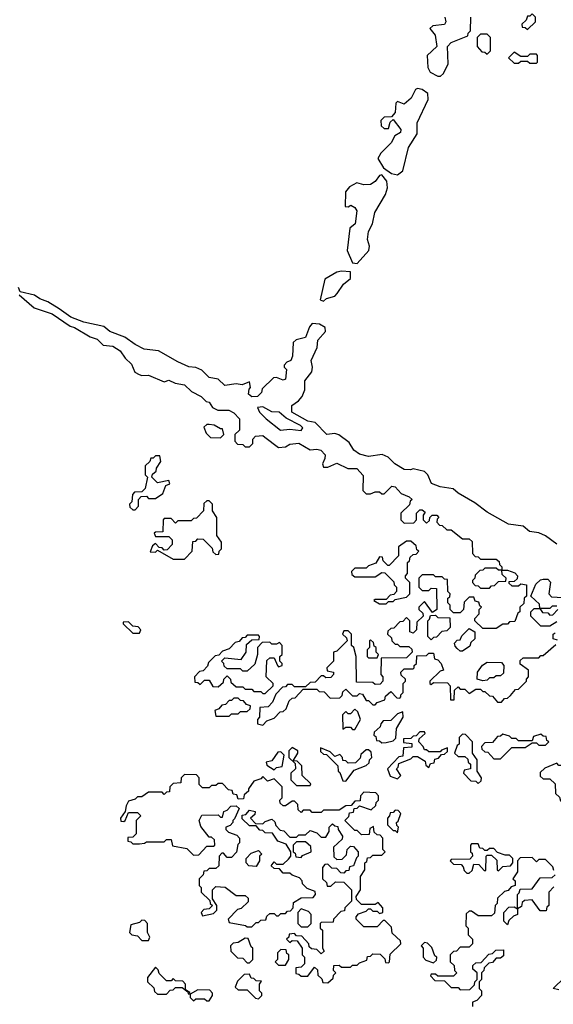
# Model space of a CAD drawing. Extents: x 2769579 to 2883812, y 684207 to 828660.
# Tile 297 of 505: x 2813340 to 2815720, y 765415 to 769804. Entities that reach past the tile are written whole.
import ezdxf

# ---------------------------------------------------------------- set-up
doc = ezdxf.new("R2010")
doc.units = 0

msp = doc.modelspace()

# ---------------------------------------------------------------- linework, layer by layer
at = {"layer": '0CON02XD'}
for points in [[(2815236.2, 769816.2), (2815240, 769795), (2815235, 769783.3), (2815183, 769777), (2815170, 769765), (2815192.5, 769735), (2815200, 769685), (2815157.5, 769645), (2815160.7, 769590.7), (2815170.7, 769570.7), (2815205, 769552.5), (2815217, 769553), (2815230, 769565), (2815251.7, 769608.3), (2815247.5, 769685), (2815265, 769702.5), (2815338.3, 769731.7), (2815340, 769745), (2815350, 769755), (2815352.5, 769815)], [(2815605, 769760), (2815640, 769795), (2815640, 769815), (2815625, 769830), (2815615, 769820), (2815605, 769820), (2815598.3, 769801.7), (2815580, 769785), (2815581.7, 769771.7), (2815595, 769770), (2815605, 769760)], [(2815425, 769650), (2815440, 769665), (2815440, 769725), (2815425, 769740), (2815395, 769740), (2815380, 769725), (2815380, 769685), (2815401.7, 769661.7), (2815415, 769660), (2815425, 769650)], [(2815645, 769610), (2815650, 769615), (2815650, 769645), (2815645, 769650), (2815615, 769650), (2815605, 769640), (2815575, 769640), (2815545, 769660), (2815520, 769635), (2815545, 769610), (2815565, 769610), (2815575, 769620), (2815605, 769620), (2815615, 769610), (2815645, 769610)], [(2815025, 769112.5), (2815048.8, 769131.2), (2815073.8, 769235), (2815112.5, 769295), (2815113.3, 769345), (2815161.7, 769448.3), (2815160, 769475), (2815135, 769492.5), (2815115, 769497.5), (2815105, 769492.5), (2815085.8, 769454.2), (2815055, 769427.5), (2815025, 769440), (2815018.3, 769431.7), (2815015, 769390), (2814998.3, 769371.7), (2814965, 769370), (2814950, 769355), (2814951.7, 769331.7), (2814965, 769320), (2814985, 769320), (2814993, 769347), (2815005, 769360), (2815040, 769315), (2815038.3, 769301.7), (2815013, 769287), (2814996.7, 769255), (2814950.7, 769209.3), (2814937.5, 769185), (2814963.3, 769143.3), (2814998.3, 769118.3), (2815025, 769112.5)], [(2814845, 768717.5), (2814897.5, 768775), (2814900, 768795), (2814891.2, 768825), (2814895, 768860), (2814913.8, 768895), (2814923.8, 768945), (2814971.2, 769025), (2814980, 769055), (2814977.5, 769085), (2814955, 769112.5), (2814945, 769110), (2814925, 769082.5), (2814905, 769070), (2814875, 769067.5), (2814843.6, 769076.4), (2814810.7, 769059.3), (2814793.6, 769036.4), (2814791.7, 768971.7), (2814805, 768970), (2814817, 768977), (2814835, 768967.5), (2814843, 768953), (2814836.7, 768895), (2814812.5, 768875), (2814800, 768775), (2814825, 768720), (2814845, 768717.5)], [(2814695, 768550), (2814708.3, 768561.7), (2814745, 768572.5), (2814756.4, 768583.6), (2814784.1, 768625.9), (2814815, 768650), (2814815, 768680), (2814775, 768683.3), (2814755, 768678.8), (2814701.7, 768648.3), (2814680, 768555), (2814695, 768550)], [(2815735, 767466.7), (2815685, 767503.3), (2815655, 767517.5), (2815613.3, 767523.3), (2815585, 767546.7), (2815520, 767555), (2815425, 767608.8), (2815370.7, 767650.7), (2815295, 767693.3), (2815273.6, 767713.6), (2815215, 767721.2), (2815176.4, 767736.4), (2815160, 767775), (2815145, 767790), (2815095, 767802.5), (2815083, 767797), (2815055, 767798.8), (2815012.5, 767825), (2814983.6, 767853.6), (2814956.4, 767866.4), (2814895, 767857.1), (2814855, 767867.1), (2814830, 767885), (2814810, 767920), (2814764.1, 767954.1), (2814745, 767960), (2814710, 767955), (2814658.3, 768008.3), (2814625, 768014.2), (2814553.3, 768055), (2814554, 768085), (2814583.3, 768105), (2814600, 768125), (2814612.5, 768155), (2814612.5, 768195), (2814642.5, 768235), (2814646.7, 768255), (2814640, 768285), (2814666.4, 768343.6), (2814670, 768375), (2814703.3, 768415), (2814702.5, 768432.5), (2814677, 768447), (2814645, 768450), (2814632.5, 768435), (2814615, 768387.5), (2814573, 768377), (2814560, 768365), (2814557.5, 768305), (2814550, 768285), (2814531.7, 768278.3), (2814520, 768265), (2814520, 768255), (2814530, 768245), (2814525, 768202.5), (2814515, 768197.5), (2814485, 768210), (2814471.7, 768208.3), (2814421.7, 768158.3), (2814418.3, 768141.7), (2814400, 768125), (2814375, 768123.3), (2814360, 768135), (2814363, 768157), (2814370, 768165), (2814365, 768190), (2814333, 768177), (2814305, 768181.2), (2814255, 768174.2), (2814225, 768201.2), (2814185, 768208.8), (2814152.3, 768242.3), (2814125, 768253.8), (2814095, 768256.2), (2814045, 768278.8), (2813958.8, 768328.8), (2813895, 768336), (2813855, 768356), (2813809.7, 768389.7), (2813742.5, 768415), (2813715, 768436.7), (2813625.9, 768455.9), (2813568.3, 768478.3), (2813516.1, 768516.1), (2813465, 768546.7), (2813429.3, 768559.3), (2813406.7, 768576.7), (2813341.7, 768591.7), (2813335, 768610)], [(2813338.3, 768578.3), (2813405, 768520), (2813485, 768493.3), (2813565, 768437.5), (2813585, 768432.5), (2813655, 768390), (2813685, 768380), (2813713, 768353), (2813755, 768348.8), (2813788.3, 768328.3), (2813810, 768295), (2813838.3, 768268.3), (2813853.6, 768233.6), (2813873, 768223), (2813885, 768217.5), (2813915, 768220), (2813985, 768190), (2814005, 768197.5), (2814033.6, 768183.6), (2814075, 768176.7), (2814107, 768147), (2814150, 768125), (2814171.7, 768101.7), (2814185, 768100), (2814200, 768075), (2814223.6, 768063.6), (2814273, 768063), (2814295, 768052.5), (2814320, 768025), (2814320, 767975), (2814300, 767955), (2814300, 767925), (2814311.7, 767911.7), (2814335, 767910), (2814345, 767900), (2814365, 767900), (2814380, 767915), (2814380, 767935), (2814391.7, 767948.3), (2814425, 767950), (2814433, 767943), (2814495, 767897.5), (2814525, 767900), (2814545, 767912.5), (2814585, 767916.7), (2814635, 767886.7), (2814665, 767890), (2814682.5, 767885), (2814702.5, 767865), (2814701.7, 767848.3), (2814690, 767825), (2814695, 767810), (2814715, 767810), (2814755, 767826.7), (2814803, 767803), (2814843.6, 767803.6), (2814871.7, 767771.7), (2814870, 767705), (2814885, 767690), (2814905, 767690), (2814925, 767700), (2814945, 767700), (2814955, 767690), (2814965, 767690), (2815000, 767725), (2815015, 767722.5), (2815041.7, 767691.7), (2815077, 767677), (2815090, 767665), (2815081.7, 767658.3), (2815078.3, 767641.7), (2815040, 767605), (2815040, 767575), (2815055, 767560), (2815098.3, 767561.7), (2815110, 767575), (2815110, 767605), (2815125, 767620), (2815135, 767620), (2815148.3, 767608.3), (2815140, 767595), (2815140, 767575), (2815155, 767560), (2815168.3, 767571.7), (2815170, 767585), (2815180, 767595), (2815200, 767595), (2815210, 767585), (2815201.7, 767578.3), (2815200, 767565), (2815211.7, 767551.7), (2815225, 767550), (2815245, 767530), (2815265, 767530), (2815315, 767490), (2815345, 767490), (2815358.3, 767478.3), (2815360, 767425), (2815371.7, 767411.7), (2815385, 767410), (2815395, 767400), (2815465, 767400), (2815478.3, 767388.3), (2815480, 767375), (2815490, 767365), (2815490, 767350), (2815475, 767350), (2815465, 767360), (2815415, 767360), (2815405, 767350), (2815391.7, 767348.3), (2815371.7, 767328.3), (2815370, 767315), (2815360, 767305), (2815360, 767295), (2815371.7, 767281.7), (2815385, 767280), (2815395, 767270), (2815435, 767270), (2815445, 767280), (2815458.3, 767281.7), (2815475, 767300), (2815508.3, 767301.7), (2815510, 767315), (2815491.7, 767331.7), (2815490, 767350), (2815515, 767350), (2815548.3, 767338.3), (2815560, 767325), (2815558.3, 767311.7), (2815545, 767300), (2815521.7, 767298.3), (2815521.7, 767291.7), (2815535, 767280), (2815565, 767280), (2815575, 767290), (2815600, 767285), (2815600, 767235), (2815590, 767225), (2815588.3, 767201.7), (2815570, 767185), (2815570, 767165), (2815561.7, 767158.3), (2815548.3, 767121.7), (2815525, 767120), (2815515, 767110), (2815495, 767110), (2815465, 767090), (2815405, 767090), (2815370, 767125), (2815370, 767135), (2815390, 767155), (2815390, 767175), (2815400, 767185), (2815391.7, 767191.7), (2815388.3, 767208.3), (2815371.7, 767211.7), (2815365, 767230), (2815345, 767230), (2815321.7, 767208.3), (2815320, 767175), (2815305, 767160)], [(2814595, 767972.5), (2814602.5, 767985), (2814592.5, 767995), (2814527.9, 768027.9), (2814497.5, 768055), (2814465, 768055.8), (2814425, 768078.8), (2814400, 768075), (2814410, 768055), (2814440, 768025), (2814503.9, 767973.9), (2814545, 767978.8), (2814595, 767972.5)], [(2814235, 767940), (2814250, 767955), (2814245, 767980), (2814235, 767980), (2814207, 767997), (2814185, 768000), (2814175, 768000), (2814161.7, 767988.3), (2814171.7, 767961.7), (2814191.7, 767941.7), (2814235, 767940)], [(2813855, 767620), (2813870, 767635), (2813870, 767665), (2813881.7, 767678.3), (2813905, 767680), (2813915, 767670), (2813945, 767670), (2813978.3, 767691.7), (2813991.7, 767728.3), (2814010, 767735), (2814005, 767750), (2813955, 767740), (2813930, 767765), (2813931.7, 767778.3), (2813948.3, 767791.7), (2813950, 767805), (2813970, 767835), (2813965, 767860), (2813945, 767860), (2813935, 767850), (2813925, 767850), (2813920, 767835), (2813900, 767815), (2813900, 767775), (2813910, 767765), (2813900, 767715), (2813885, 767700), (2813851.7, 767698.3), (2813843, 767687), (2813840, 767655), (2813830, 767645), (2813831.7, 767631.7), (2813845, 767620), (2813855, 767620)], [(2814075, 767400), (2814110, 767435), (2814111.7, 767478.3), (2814125, 767480), (2814135, 767490), (2814158.3, 767488.3), (2814198.3, 767448.3), (2814201.7, 767431.7), (2814215, 767420), (2814228.3, 767421.7), (2814230, 767435), (2814240, 767445), (2814240, 767475), (2814220, 767505), (2814220, 767585), (2814200, 767615), (2814200, 767645), (2814185, 767660), (2814175, 767660), (2814161.7, 767648.3), (2814160, 767615), (2814128.3, 767581.7), (2814115, 767580), (2814105, 767570), (2814045, 767570), (2814035, 767560), (2814015, 767580), (2813985, 767580), (2813980, 767575), (2813978.3, 767521.7), (2813945, 767520), (2813940, 767515), (2813945, 767500), (2814005, 767500), (2814020, 767485), (2814020, 767465), (2813998.3, 767441.7), (2813985, 767440), (2813975, 767450), (2813961.7, 767451.7), (2813945, 767470), (2813931.7, 767458.3), (2813921.7, 767431.7), (2813945, 767430), (2813955, 767440), (2814025, 767400), (2814075, 767400)], [(2814975, 767200), (2814985, 767210), (2815005, 767210), (2815015, 767220), (2815065, 767230), (2815080, 767245), (2815080, 767295), (2815060, 767315), (2815060, 767325), (2815070, 767335), (2815070, 767385), (2815078.3, 767391.7), (2815081.7, 767408.3), (2815095, 767420), (2815108.3, 767421.7), (2815120, 767435), (2815111.7, 767441.7), (2815108.3, 767458.3), (2815085, 767480), (2815065, 767480), (2815030, 767455), (2815030, 767415), (2814988.3, 767371.7), (2814981.7, 767371.7), (2814961.7, 767391.7), (2814958.3, 767408.3), (2814945, 767410), (2814928.3, 767381.7), (2814895, 767370), (2814885, 767360), (2814835, 767360), (2814820, 767345), (2814821.7, 767331.7), (2814835, 767320), (2814925, 767320), (2814955, 767340), (2814968.3, 767338.3), (2815008.3, 767298.3), (2815010, 767285), (2815020, 767275), (2815020, 767255), (2815008.3, 767241.7), (2814991.7, 767238.3), (2814975, 767220), (2814925, 767220), (2814920, 767215), (2814945, 767200), (2814975, 767200)], [(2815305, 767160), (2815275, 767160), (2815260, 767175), (2815260, 767195), (2815250, 767205), (2815250, 767225), (2815258.3, 767231.7), (2815260, 767245), (2815250, 767255), (2815248.3, 767308.3), (2815235, 767310), (2815225, 767320), (2815195, 767320), (2815185, 767330), (2815135, 767330), (2815120, 767315), (2815120, 767275), (2815135, 767260), (2815165, 767260), (2815175, 767270), (2815198.3, 767268.3), (2815200, 767175), (2815181.7, 767161.7), (2815145, 767210), (2815120, 767185), (2815120, 767175), (2815138.3, 767158.3), (2815140, 767145), (2815111.7, 767118.3), (2815110, 767085), (2815095, 767070), (2815080, 767075), (2815080, 767125), (2815065, 767140), (2815048.3, 767121.7), (2815035, 767120), (2815008.3, 767091.7), (2814995, 767090), (2814981.7, 767078.3), (2814980, 767065), (2814998.3, 767048.3), (2815000, 767035), (2815015, 767020), (2815025, 767020), (2815035, 767010), (2815075, 767010), (2815088.3, 766998.3), (2815090, 766985), (2815065, 766960), (2814951.7, 766958.3), (2814950, 766885), (2814960, 766875), (2814960, 766855), (2814948.3, 766841.7), (2814925, 766840), (2814915, 766850), (2814841.7, 766851.7), (2814840, 766965), (2814830, 767005), (2814820, 767015), (2814820, 767065), (2814805, 767080), (2814785, 767080), (2814780, 767065), (2814798.3, 767048.3), (2814800, 767035), (2814755, 766990), (2814740, 766985), (2814740, 766945), (2814710, 766915), (2814711.7, 766901.7), (2814740, 766895), (2814740, 766885), (2814728.3, 766871.7), (2814705, 766870), (2814695, 766880), (2814685, 766880), (2814658.3, 766851.7), (2814635, 766850), (2814615, 766830), (2814565, 766830), (2814555, 766840), (2814535, 766840), (2814525, 766830), (2814511.7, 766828.3), (2814481.7, 766798.3), (2814468.3, 766761.7), (2814448.3, 766741.7), (2814411.7, 766738.3), (2814410, 766695), (2814400, 766685), (2814400, 766665), (2814425, 766660), (2814441.7, 766678.3), (2814475, 766690), (2814501.7, 766718.3), (2814515, 766720), (2814528.3, 766731.7), (2814541.7, 766768.3), (2814555, 766780), (2814568.3, 766781.7), (2814605, 766820), (2814665, 766820), (2814675, 766810), (2814698.3, 766808.3), (2814725, 766780), (2814768.3, 766781.7), (2814778.3, 766791.7), (2814781.7, 766808.3), (2814795, 766820), (2814825, 766790), (2814845, 766790), (2814855, 766800), (2814868.3, 766798.3), (2814885, 766770), (2814895, 766770), (2814915, 766750), (2814925, 766750), (2814935, 766760), (2814968.3, 766771.7), (2814971.7, 766788.3), (2814995, 766810), (2815021.7, 766781.7), (2815035, 766780), (2815040, 766785), (2815040, 766795), (2815050, 766805), (2815050, 766845), (2815060, 766855), (2815060, 766865), (2815041.7, 766881.7), (2815040, 766895), (2815055, 766910), (2815095, 766910), (2815100, 766915), (2815100, 766925), (2815110, 766935), (2815111.7, 766968.3), (2815155, 766970), (2815165, 766980), (2815185, 766980), (2815190, 766955), (2815205, 766950), (2815220, 766935), (2815230, 766905), (2815215, 766900), (2815170, 766855), (2815170, 766845), (2815175, 766840), (2815185, 766850), (2815248.3, 766848.3), (2815260, 766835), (2815261.7, 766771.7), (2815278.3, 766771.7), (2815280, 766815), (2815295, 766830), (2815305, 766820), (2815325, 766820), (2815345, 766800), (2815375, 766820), (2815395, 766820), (2815405, 766810), (2815415, 766810), (2815435, 766790), (2815448.3, 766788.3), (2815471.7, 766761.7), (2815488.3, 766761.7), (2815501.7, 766778.3), (2815515, 766780), (2815528.3, 766791.7), (2815551.7, 766818.3), (2815565, 766820), (2815600, 766855), (2815600, 766865), (2815610, 766875), (2815610, 766905), (2815571.7, 766931.7), (2815571.7, 766948.3), (2815585, 766960), (2815655, 766960), (2815665, 766970), (2815675, 766970), (2815731.7, 767018.3)], [(2815735, 767190), (2815715, 767190), (2815705, 767180), (2815660, 767180), (2815658.3, 767198.3), (2815620, 767235), (2815641.7, 767288.3), (2815663, 767307), (2815675, 767310), (2815695, 767310), (2815707, 767297), (2815700, 767245), (2815711.7, 767231.7), (2815787, 767227)], [(2815735, 767120), (2815705, 767100), (2815665, 767100), (2815620, 767145), (2815620, 767165), (2815635, 767180), (2815660, 767180), (2815671.7, 767161.7), (2815695, 767160), (2815705, 767150), (2815718.3, 767151.7), (2815740, 767175)], [(2815175, 767040), (2815160, 767055), (2815160, 767125), (2815168.3, 767131.7), (2815171.7, 767148.3), (2815195, 767150), (2815205, 767140), (2815258.3, 767138.3), (2815260, 767095), (2815245, 767080), (2815223, 767077), (2815198.3, 767051.7), (2815185, 767050), (2815175, 767040)], [(2813875, 767070), (2813880, 767085), (2813868.3, 767098.3), (2813845, 767100), (2813825, 767120), (2813801.7, 767118.3), (2813801.7, 767111.7), (2813845, 767070), (2813875, 767070)], [(2815315, 766990), (2815305, 766990), (2815291.7, 767001.7), (2815281.7, 767011.7), (2815280, 767025), (2815291.7, 767038.3), (2815305, 767040), (2815311.7, 767058.3), (2815345, 767090), (2815370, 767075), (2815370, 767045), (2815351.7, 767028.3), (2815348.3, 767011.7), (2815315, 766990)], [(2814435, 766800), (2814470, 766835), (2814470, 766845), (2814440, 766875), (2814441.7, 766948.3), (2814455, 766960), (2814475, 766960), (2814490, 766925), (2814495, 766920), (2814510, 766925), (2814510, 766935), (2814500, 766945), (2814500, 766965), (2814510, 766975), (2814510, 767015), (2814498.3, 767028.3), (2814485, 767020), (2814465, 767020), (2814455, 767030), (2814421.7, 767028.3), (2814400, 767005), (2814400, 766975), (2814388.3, 766931.7), (2814355, 766900), (2814335, 766900), (2814325, 766910), (2814265, 766910), (2814251.7, 766921.7), (2814250, 766935), (2814240, 766945), (2814255, 766960), (2814328.3, 766951.7), (2814350, 766985), (2814351.7, 767018.3), (2814375, 767040), (2814408.3, 767041.7), (2814410, 767055), (2814405, 767060), (2814355, 767060), (2814345, 767050), (2814331.7, 767048.3), (2814318.3, 767031.7), (2814301.7, 767028.3), (2814275, 767000), (2814245, 766990), (2814228.3, 766971.7), (2814211.7, 766968.3), (2814181.7, 766938.3), (2814178.3, 766921.7), (2814158.3, 766901.7), (2814141.7, 766898.3), (2814120, 766875), (2814121.7, 766851.7), (2814135, 766850), (2814145, 766840), (2814165, 766860), (2814185, 766860), (2814201.7, 766831.7), (2814225, 766830), (2814248.3, 766851.7), (2814250, 766865), (2814265, 766880), (2814280, 766865), (2814281.7, 766851.7), (2814305, 766830), (2814335, 766830), (2814345, 766820), (2814375, 766820), (2814385, 766810), (2814415, 766810), (2814425, 766800), (2814435, 766800)], [(2815738.3, 767038.3), (2815720, 767045), (2815720, 767065), (2815728.3, 767071.7)], [(2814935, 766960), (2814940, 766975), (2814930, 766985), (2814930, 767005), (2814921.7, 767011.7), (2814918.3, 767028.3), (2814905, 767040), (2814900, 767035), (2814900, 767005), (2814890, 766995), (2814890, 766965), (2814895, 766960), (2814935, 766960)], [(2815405, 766857.5), (2815380, 766865), (2815382.5, 766895), (2815403.6, 766926.4), (2815425, 766940), (2815488.3, 766938.3), (2815500, 766925), (2815498.3, 766891.7), (2815485, 766880), (2815465, 766880), (2815455, 766870), (2815435, 766870), (2815425, 766860), (2815405, 766857.5)], [(2814275, 766700), (2814285, 766710), (2814315, 766710), (2814325, 766720), (2814355, 766720), (2814368.3, 766731.7), (2814370, 766745), (2814351.7, 766751.7), (2814338.3, 766768.3), (2814325, 766770), (2814315, 766780), (2814295, 766780), (2814285, 766770), (2814275, 766770), (2814258.3, 766751.7), (2814241.7, 766748.3), (2814228.3, 766731.7), (2814210, 766725), (2814215, 766700), (2814275, 766700)], [(2814835, 766640), (2814860, 766685), (2814848.3, 766718.3), (2814835, 766730), (2814815, 766710), (2814805, 766710), (2814795, 766720), (2814780, 766705), (2814781.7, 766641.7), (2814795, 766650), (2814815, 766650), (2814825, 766640), (2814835, 766640)], [(2814955, 766580), (2814975, 766582.5), (2815005, 766590), (2815018.3, 766601.7), (2815020, 766645), (2815050, 766695), (2815048.3, 766718.3), (2815025, 766710), (2814995, 766680), (2814961.7, 766678.3), (2814950, 766665), (2814948.3, 766651.7), (2814921.7, 766628.3), (2814920, 766615), (2814928.3, 766608.3), (2814931.7, 766591.7), (2814945, 766590), (2814955, 766580)], [(2815025, 766420), (2815040, 766435), (2815020, 766465), (2815028.3, 766471.7), (2815031.7, 766488.3), (2815085, 766510), (2815095, 766520), (2815115, 766520), (2815148.3, 766498.3), (2815151.7, 766481.7), (2815165, 766470), (2815171.7, 766488.3), (2815188.3, 766491.7), (2815191.7, 766508.3), (2815208.3, 766511.7), (2815221.7, 766528.3), (2815235, 766530), (2815248.3, 766541.7), (2815248.3, 766558.3), (2815221.7, 766548.3), (2815215, 766540), (2815165, 766540), (2815155, 766550), (2815145, 766550), (2815140, 766565), (2815120, 766585), (2815121.7, 766598.3), (2815148.3, 766621.7), (2815145, 766630), (2815125, 766630), (2815108.3, 766611.7), (2815095, 766610), (2815085, 766600), (2815051.7, 766598.3), (2815051.7, 766581.7), (2815088.3, 766578.3), (2815088.3, 766561.7), (2815051.7, 766558.3), (2815048.3, 766521.7), (2815031.7, 766518.3), (2814980, 766465), (2814991.7, 766431.7), (2815025, 766420)], [(2815385, 766400), (2815398.3, 766411.7), (2815400, 766425), (2815380, 766455), (2815380, 766505), (2815360, 766535), (2815360, 766585), (2815328.3, 766618.3), (2815315, 766620), (2815300, 766605), (2815300, 766575), (2815291.7, 766568.3), (2815280, 766535), (2815295, 766520), (2815325, 766520), (2815338.3, 766508.3), (2815340, 766495), (2815350, 766485), (2815350, 766465), (2815321.7, 766458.3), (2815320, 766445), (2815351.7, 766411.7), (2815375, 766410), (2815385, 766400)], [(2815485, 766510), (2815535, 766560), (2815595, 766560), (2815625, 766580), (2815645, 766580), (2815655, 766570), (2815685, 766570), (2815700, 766585), (2815691.7, 766591.7), (2815688.3, 766608.3), (2815675, 766610), (2815665, 766620), (2815631.7, 766608.3), (2815625, 766590), (2815565, 766590), (2815555, 766600), (2815535, 766600), (2815525, 766610), (2815495, 766620), (2815485, 766610), (2815471.7, 766608.3), (2815448.3, 766581.7), (2815415, 766580), (2815400, 766565), (2815401.7, 766551.7), (2815415, 766540), (2815428.3, 766538.3), (2815455, 766510), (2815485, 766510)], [(2814475, 766460), (2814485, 766470), (2814510, 766475), (2814520, 766525), (2814505, 766540), (2814491.7, 766538.3), (2814465, 766500), (2814440, 766495), (2814441.7, 766481.7), (2814475, 766460)], [(2814635, 766390), (2814638.3, 766398.3), (2814600, 766435), (2814598.3, 766478.3), (2814578.3, 766498.3), (2814560, 766500), (2814580, 766535), (2814580, 766545), (2814555, 766560), (2814540, 766545), (2814540, 766515), (2814568.3, 766488.3), (2814570, 766465), (2814550, 766445), (2814550, 766415), (2814575, 766390), (2814635, 766390)], [(2814795, 766410), (2814831.7, 766458.3), (2814885, 766480), (2814898.3, 766491.7), (2814900, 766505), (2814910, 766515), (2814908.3, 766538.3), (2814895, 766550), (2814885, 766550), (2814861.7, 766528.3), (2814858.3, 766511.7), (2814838.3, 766491.7), (2814805, 766490), (2814795, 766500), (2814781.7, 766501.7), (2814780, 766515), (2814768.3, 766528.3), (2814745, 766520), (2814725, 766540), (2814681.7, 766558.3), (2814681.7, 766541.7), (2814695, 766530), (2814708.3, 766528.3), (2814758.3, 766478.3), (2814760, 766455), (2814768.3, 766448.3), (2814781.7, 766411.7), (2814795, 766410)], [(2815795, 766320), (2815808.3, 766331.7), (2815811.7, 766348.3), (2815831.7, 766368.3), (2815850, 766375), (2815850, 766385), (2815840, 766395), (2815858.3, 766411.7), (2815860, 766435), (2815851.7, 766441.7), (2815848.3, 766458.3), (2815825, 766480), (2815745, 766480), (2815735, 766490), (2815681.7, 766468.3), (2815661.7, 766448.3), (2815661.7, 766431.7), (2815675, 766420), (2815705, 766420), (2815728.3, 766398.3), (2815730, 766355), (2815748.3, 766338.3), (2815751.7, 766321.7), (2815795, 766320)], [(2814715, 765510), (2814738.3, 765531.7), (2814740, 765545), (2814750, 765555), (2814740, 765565), (2814741.7, 765588.3), (2814765, 765590), (2814775, 765580), (2814815, 765580), (2814825, 765590), (2814845, 765590), (2814855, 765600), (2814888.3, 765611.7), (2814891.7, 765628.3), (2814905, 765630), (2814915, 765640), (2814948.3, 765638.3), (2814968.3, 765618.3), (2814971.7, 765601.7), (2814985, 765600), (2814990, 765605), (2814991.7, 765638.3), (2815040, 765685), (2815038.3, 765698.3), (2815001.7, 765731.7), (2814998.3, 765758.3), (2814968.3, 765788.3), (2814961.7, 765788.3), (2814935, 765760), (2814875, 765760), (2814840, 765795), (2814840, 765805), (2814851.7, 765818.3), (2814885, 765830), (2814895, 765840), (2814905, 765840), (2814915, 765830), (2814935, 765830), (2814945, 765820), (2814960, 765825), (2814960, 765845), (2814938.3, 765868.3), (2814925, 765860), (2814865, 765860), (2814841.7, 765881.7), (2814840, 765895), (2814860, 765925), (2814860, 765985), (2814880, 766015), (2814880, 766045), (2814888.3, 766051.7), (2814891.7, 766068.3), (2814905, 766070), (2814915, 766080), (2814955, 766080), (2814970, 766095), (2814960, 766105), (2814960, 766155), (2814948.3, 766168.3), (2814935, 766170), (2814921.7, 766181.7), (2814918.3, 766208.3), (2814901.7, 766198.3), (2814898.3, 766171.7), (2814865, 766170), (2814845, 766190), (2814835, 766190), (2814790, 766235), (2814808.3, 766251.7), (2814811.7, 766268.3), (2814828.3, 766271.7), (2814831.7, 766288.3), (2814845, 766290), (2814855, 766300), (2814908.3, 766281.7), (2814928.3, 766301.7), (2814930, 766315), (2814940, 766325), (2814940, 766345), (2814928.3, 766358.3), (2814875, 766360), (2814860, 766345), (2814858.3, 766321.7), (2814835, 766320), (2814818.3, 766301.7), (2814795, 766300), (2814765, 766280), (2814695, 766280), (2814685, 766270), (2814645, 766270), (2814635, 766280), (2814605, 766280), (2814595, 766270), (2814581.7, 766281.7), (2814580, 766305), (2814565, 766320), (2814555, 766320), (2814525, 766300), (2814515, 766300), (2814501.7, 766311.7), (2814500, 766325), (2814510, 766335), (2814510, 766385), (2814475, 766420), (2814445, 766410), (2814425, 766430), (2814415, 766420), (2814385, 766410), (2814360, 766375), (2814360, 766365), (2814341.7, 766348.3), (2814338.3, 766331.7), (2814315, 766330), (2814308.3, 766348.3), (2814291.7, 766351.7), (2814288.3, 766368.3), (2814271.7, 766371.7), (2814245, 766400), (2814225, 766400), (2814215, 766390), (2814195, 766390), (2814185, 766380), (2814155, 766380), (2814140, 766395), (2814140, 766425), (2814128.3, 766438.3), (2814075, 766440), (2814060, 766425), (2814058.3, 766401.7), (2814025, 766400), (2814010, 766385), (2814008.3, 766361.7), (2813995, 766360), (2813985, 766350), (2813975, 766360), (2813915, 766360), (2813885, 766340), (2813865, 766340), (2813855, 766330), (2813825, 766320), (2813815, 766300), (2813810, 766275), (2813790, 766245), (2813791.7, 766231.7), (2813805, 766230), (2813810, 766235), (2813825, 766270), (2813865, 766270), (2813880, 766255), (2813860, 766235), (2813860, 766175), (2813845, 766160), (2813821.7, 766158.3), (2813821.7, 766141.7), (2813835, 766140), (2813845, 766130), (2813875, 766130), (2813897, 766133), (2813905, 766140), (2813985, 766140), (2813995, 766150), (2814015, 766150), (2814021.7, 766121.7), (2814085, 766110), (2814115, 766080), (2814138.3, 766081.7), (2814175, 766120), (2814205, 766120), (2814210, 766125), (2814208.3, 766148.3), (2814195, 766160), (2814185, 766160), (2814148.3, 766208.3), (2814140, 766235), (2814151.7, 766258.3), (2814225, 766260), (2814235, 766250), (2814245, 766250), (2814250, 766275), (2814265, 766280), (2814281.7, 766298.3), (2814305, 766300), (2814318.3, 766288.3), (2814298.3, 766241.7), (2814290, 766235), (2814290, 766225), (2814278.3, 766211.7), (2814260, 766205), (2814260, 766195), (2814271.7, 766181.7), (2814308.3, 766168.3), (2814320, 766155), (2814320, 766135), (2814313, 766127), (2814307, 766093), (2814285, 766070), (2814265, 766070), (2814248.3, 766088.3), (2814241.7, 766088.3), (2814230, 766075), (2814228.3, 766031.7), (2814215, 766020), (2814185, 766020), (2814175, 766010), (2814161.7, 766008.3), (2814158.3, 765991.7), (2814140, 765975), (2814140, 765945), (2814150, 765935), (2814150, 765915), (2814188.3, 765878.3), (2814190, 765865), (2814200, 765855), (2814185, 765840), (2814161.7, 765838.3), (2814150, 765825), (2814155, 765810), (2814205, 765820), (2814220, 765835), (2814220, 765855), (2814200, 765885), (2814200, 765925), (2814215, 765940), (2814257, 765937), (2814305, 765900), (2814345, 765900), (2814358.3, 765888.3), (2814358.3, 765871.7), (2814328.3, 765841.7), (2814311.7, 765838.3), (2814270, 765795), (2814275, 765780), (2814347, 765767), (2814355, 765760), (2814375, 765760), (2814395, 765780), (2814405, 765780), (2814415, 765790), (2814438.3, 765791.7), (2814441.7, 765808.3), (2814455, 765820), (2814475, 765820), (2814485, 765810), (2814495, 765810), (2814505, 765820), (2814525, 765820), (2814535, 765830), (2814548.3, 765831.7), (2814560, 765845), (2814561.7, 765868.3), (2814595, 765890), (2814648.3, 765891.7), (2814660, 765905), (2814658.3, 765918.3), (2814621.7, 765931.7), (2814601.7, 765951.7), (2814600, 765965), (2814588.3, 765978.3), (2814555, 765990), (2814545, 766000), (2814515, 766000), (2814498.3, 766018.3), (2814475, 766020), (2814461.7, 766031.7), (2814475, 766050), (2814485, 766040), (2814515, 766040), (2814538.3, 766061.7), (2814550, 766075), (2814550, 766095), (2814528.3, 766128.3), (2814491.7, 766141.7), (2814468.3, 766178.3), (2814435, 766180), (2814425, 766190), (2814411.7, 766191.7), (2814395, 766210), (2814365, 766210), (2814331.7, 766241.7), (2814331.7, 766258.3), (2814348.3, 766261.7), (2814365, 766280), (2814390, 766275), (2814388.3, 766261.7), (2814370, 766245), (2814391.7, 766221.7), (2814425, 766220), (2814435, 766230), (2814465, 766240), (2814478.3, 766228.3), (2814481.7, 766211.7), (2814501.7, 766191.7), (2814518.3, 766188.3), (2814545, 766160), (2814575, 766160), (2814585, 766170), (2814615, 766170), (2814635, 766190), (2814665, 766180), (2814685, 766160), (2814705, 766160), (2814720, 766185), (2814720, 766205), (2814735, 766220), (2814745, 766210), (2814758.3, 766208.3), (2814760, 766195), (2814780, 766165), (2814778.3, 766151.7), (2814740, 766115), (2814741.7, 766071.7), (2814755, 766060), (2814778.3, 766061.7), (2814798.3, 766081.7), (2814800, 766105), (2814815, 766120), (2814828.3, 766118.3), (2814850, 766095), (2814850, 766075), (2814841.7, 766068.3), (2814828.3, 766031.7), (2814811.7, 766028.3), (2814808.3, 766011.7), (2814795, 766010), (2814785, 766000), (2814771.7, 766001.7), (2814755, 766020), (2814731.7, 766021.7), (2814715, 766040), (2814701.7, 766038.3), (2814690, 766025), (2814690, 765975), (2814708.3, 765958.3), (2814711.7, 765941.7), (2814728.3, 765941.7), (2814748.3, 765961.7), (2814785, 765960), (2814820, 765925), (2814820, 765875), (2814790, 765845), (2814788.3, 765831.7), (2814771.7, 765828.3), (2814740, 765795), (2814738.3, 765781.7), (2814685, 765780), (2814680, 765775), (2814680, 765755), (2814690, 765745), (2814690, 765665), (2814698.3, 765651.7), (2814685, 765640), (2814665, 765660), (2814641.7, 765661.7), (2814631.7, 765671.7), (2814630, 765685), (2814598.3, 765718.3), (2814575, 765720), (2814565, 765730), (2814541.7, 765728.3), (2814540, 765715), (2814530, 765705), (2814545, 765690), (2814555, 765700), (2814578.3, 765698.3), (2814600, 765665), (2814600, 765635), (2814610, 765625), (2814610, 765595), (2814595, 765580), (2814571.7, 765578.3), (2814571.7, 765551.7), (2814585, 765550), (2814595, 765540), (2814625, 765540), (2814655, 765580), (2814668.3, 765568.3), (2814670, 765545), (2814688.3, 765528.3), (2814691.7, 765511.7), (2814715, 765510)], [(2815025, 766180), (2815030, 766205), (2815021.7, 766211.7), (2815020, 766225), (2815028.3, 766231.7), (2815040, 766265), (2815028.3, 766278.3), (2815015, 766280), (2815005, 766270), (2814991.7, 766268.3), (2814990, 766255), (2814980, 766245), (2814980, 766215), (2815005, 766190), (2815015, 766190), (2815025, 766180)], [(2814595, 766070), (2814601.7, 766078.3), (2814640, 766095), (2814638.3, 766118.3), (2814615, 766140), (2814575, 766140), (2814560, 766125), (2814560, 766095), (2814568.3, 766088.3), (2814571.7, 766071.7), (2814595, 766070)], [(2815345, 766000), (2815358.3, 766011.7), (2815365, 766040), (2815388.3, 766038.3), (2815411.7, 766011.7), (2815418.3, 766011.7), (2815420, 766075), (2815425, 766080), (2815445, 766080), (2815468.3, 766058.3), (2815470, 766015), (2815475, 766010), (2815495, 766030), (2815528.3, 766031.7), (2815540, 766045), (2815540, 766065), (2815525, 766080), (2815505, 766080), (2815471.7, 766091.7), (2815455, 766110), (2815435, 766110), (2815425, 766100), (2815415, 766100), (2815405, 766110), (2815391.7, 766111.7), (2815385, 766130), (2815355, 766130), (2815350, 766125), (2815350, 766095), (2815358.3, 766088.3), (2815360, 766075), (2815348.3, 766061.7), (2815265, 766060), (2815260, 766055), (2815275, 766040), (2815308.3, 766038.3), (2815318.3, 766028.3), (2815321.7, 766011.7), (2815335, 766000), (2815345, 766000)], [(2814395, 766030), (2814361.7, 766031.7), (2814350, 766045), (2814350, 766065), (2814371.7, 766088.3), (2814405, 766100), (2814420, 766085), (2814410, 766075), (2814410, 766055), (2814395, 766030)], [(2815721.7, 766011.7), (2815718.3, 766028.3), (2815685, 766060), (2815655, 766060), (2815645, 766050), (2815625, 766070), (2815571.7, 766068.3), (2815560, 766055), (2815560, 766005), (2815540, 765975), (2815550, 765965), (2815550, 765945), (2815531.7, 765938.3), (2815518.3, 765921.7), (2815501.7, 765918.3), (2815471.7, 765888.3), (2815470, 765865), (2815460, 765855), (2815458.3, 765821.7), (2815445, 765810), (2815385, 765810), (2815355, 765830), (2815345, 765830), (2815331.7, 765818.3), (2815330, 765765), (2815340, 765755), (2815340, 765725), (2815360, 765705), (2815360, 765685), (2815345, 765670), (2815305, 765670), (2815288.3, 765651.7), (2815275, 765650), (2815260, 765635), (2815260, 765605), (2815278.3, 765588.3), (2815280, 765565), (2815290, 765555), (2815280, 765545), (2815275, 765540), (2815205, 765540), (2815195, 765550), (2815175, 765550), (2815171.7, 765541.7), (2815191.7, 765521.7), (2815235, 765520), (2815265, 765490), (2815295, 765490), (2815305, 765480), (2815348.3, 765481.7), (2815368.3, 765501.7), (2815370, 765515), (2815380, 765525), (2815380, 765555), (2815361.7, 765571.7), (2815361.7, 765588.3), (2815375, 765600), (2815398.3, 765601.7), (2815431.7, 765638.3), (2815448.3, 765641.7), (2815463, 765657), (2815498.3, 765658.3), (2815498.3, 765631.7), (2815485, 765620), (2815465, 765620), (2815448.3, 765601.7), (2815431.7, 765598.3), (2815411.7, 765578.3), (2815410, 765565), (2815400, 765555), (2815400, 765525), (2815390, 765515), (2815390, 765485), (2815400, 765475), (2815400, 765455), (2815378.3, 765431.7), (2815360, 765425), (2815360, 765405)], [(2815721.7, 765938.3), (2815700, 765915), (2815700, 765855), (2815691.7, 765848.3), (2815688.3, 765831.7), (2815661.7, 765831.7), (2815625, 765880), (2815591.7, 765878.3), (2815581.7, 765868.3), (2815578.3, 765851.7), (2815560, 765840), (2815560, 765905), (2815568.3, 765911.7), (2815571.7, 765928.3), (2815625, 765930), (2815661.7, 765978.3), (2815715, 765980), (2815728.3, 765991.7)], [(2814625, 765760), (2814640, 765775), (2814640, 765815), (2814628.3, 765828.3), (2814595, 765840), (2814580, 765825), (2814580, 765775), (2814595, 765760), (2814625, 765760)], [(2815515, 765770), (2815500, 765785), (2815500, 765825), (2815521.7, 765848.3), (2815545, 765850), (2815560, 765840), (2815560, 765815), (2815541.7, 765808.3), (2815521.7, 765788.3), (2815515, 765770)], [(2813915, 765700), (2813920, 765715), (2813910, 765735), (2813910, 765775), (2813898.3, 765788.3), (2813885, 765790), (2813875, 765780), (2813835, 765770), (2813830, 765735), (2813840, 765725), (2813865, 765720), (2813885, 765700), (2813915, 765700)], [(2814365, 765600), (2814380, 765615), (2814380, 765665), (2814371.7, 765671.7), (2814358.3, 765708.3), (2814345, 765710), (2814315, 765690), (2814291.7, 765688.3), (2814280, 765675), (2814281.7, 765651.7), (2814311.7, 765621.7), (2814335, 765620), (2814355, 765600), (2814365, 765600)], [(2815185, 765600), (2815198.3, 765611.7), (2815200, 765625), (2815191.7, 765631.7), (2815178.3, 765668.3), (2815158.3, 765688.3), (2815145, 765690), (2815130, 765675), (2815140, 765665), (2815140, 765625), (2815151.7, 765611.7), (2815185, 765600)], [(2814525, 765590), (2814540, 765615), (2814540, 765635), (2814531.7, 765641.7), (2814528.3, 765658.3), (2814505, 765660), (2814490, 765645), (2814490, 765615), (2814480, 765605), (2814495, 765590), (2814525, 765590)], [(2814185, 765430), (2814200, 765455), (2814200, 765465), (2814188.3, 765478.3), (2814135, 765480), (2814100, 765460), (2814098.3, 765468.3), (2814080, 765480), (2814080, 765505), (2814068.3, 765518.3), (2814035, 765520), (2814025, 765530), (2814015, 765520), (2813995, 765520), (2813961.7, 765551.7), (2813958.3, 765568.3), (2813945, 765580), (2813910, 765535), (2813910, 765515), (2813938.3, 765488.3), (2813941.7, 765471.7), (2813955, 765460), (2813995, 765460), (2814011.7, 765478.3), (2814025, 765480), (2814035, 765490), (2814065, 765490), (2814090, 765470), (2814091.7, 765461.7), (2814100, 765460), (2814100, 765445), (2814115, 765430), (2814125, 765440), (2814165, 765440), (2814175, 765430), (2814185, 765430)], [(2814405, 765440), (2814420, 765455), (2814420, 765465), (2814410, 765475), (2814410, 765505), (2814418.3, 765518.3), (2814395, 765520), (2814385, 765530), (2814371.7, 765531.7), (2814365, 765550), (2814341.7, 765548.3), (2814311.7, 765518.3), (2814301.7, 765491.7), (2814315, 765480), (2814355, 765480), (2814391.7, 765441.7), (2814405, 765440)], [(2815745, 765480), (2815720, 765485), (2815770, 765535)]]:
    msp.add_lwpolyline(points, dxfattribs=at)

doc.saveas('drawing.dxf')
